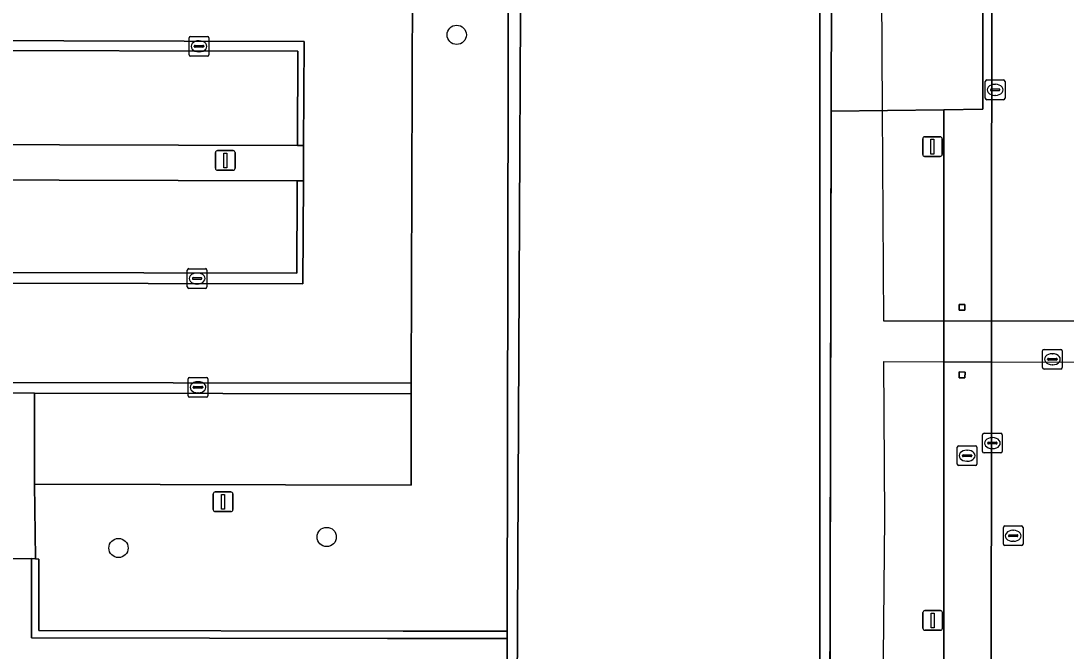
# Model space of a CAD drawing. Extents: x 161477 to 163040, y 383680 to 384871.
# Drawn here: x 162292.3 to 162345.4, y 384282 to 384314.1 of the extents above; entities that cross this region are included whole.
import ezdxf

# ---------------------------------------------------------------- set-up
doc = ezdxf.new("R2010")
doc.units = 0
for name, color, linetype in [('IMGEO_Boom', 7, 'Continuous'), ('IMGEO_Brandkraan', 7, 'Continuous'), ('IMGEO_Dek', 7, 'Continuous'), ('IMGEO_Groenvoorziening', 7, 'Continuous'), ('IMGEO_Kolk', 7, 'Continuous'), ('IMGEO_Lichtmast', 7, 'Continuous'), ('IMGEO_Muur', 7, 'Continuous'), ('IMGEO_Pand', 7, 'Continuous'), ('IMGEO_Parkeervlak_open', 7, 'Continuous'), ('IMGEO_Pijler', 7, 'Continuous'), ('IMGEO_Rijbaan_lokaal_gesloten', 7, 'Continuous'), ('IMGEO_Rijbaan_lokaal_open', 7, 'Continuous'), ('IMGEO_Rioolput', 7, 'Continuous'), ('IMGEO_Terreindeel_halfverhard', 7, 'Continuous'), ('IMGEO_Voetpad_gesloten', 7, 'Continuous'), ('IMGEO_Voetpad_open', 7, 'Continuous')]:
    doc.layers.add(name, color=color, linetype=linetype)

msp = doc.modelspace()

# ---------------------------------------------------------------- linework, layer by layer
at = {"layer": 'IMGEO_Boom'}
for centre in [(162314.42, 384313.35), (162307.82, 384287.84), (162297.25, 384287.28)]:
    msp.add_circle(centre, 0.489, dxfattribs=at)
at = {"layer": 'IMGEO_Brandkraan'}
for p, q in [((162339.829, 384291.544), (162339.829, 384292.396)), ((162339.904, 384292.47), (162340.756, 384292.47)), ((162340.088, 384291.964), (162340.088, 384291.976)), ((162340.131, 384292.013), (162340.529, 384292.013)), ((162340.317, 384292.25), (162340.342, 384292.25)), ((162340.572, 384291.976), (162340.572, 384291.964)), ((162340.83, 384292.396), (162340.83, 384291.544)), ((162340.756, 384291.47), (162339.904, 384291.47)), ((162340.526, 384291.927), (162340.128, 384291.927)), ((162340.34, 384291.69), (162340.315, 384291.69))]:
    msp.add_line(p, q, dxfattribs=at)
for points in [[(162339.829, 384291.544), (162339.829, 384292.396)], [(162339.904, 384292.47), (162340.756, 384292.47)], [(162340.83, 384292.396), (162340.83, 384291.544)], [(162340.756, 384291.47), (162339.904, 384291.47)]]:
    msp.add_lwpolyline(points, dxfattribs=at)
for centre, radius, start, end in [((162339.906, 384292.394), 0.0765, 91.552, 178.448), ((162339.906, 384292.394), 0.0765, 91.552, 178.448), ((162340.128, 384291.973), 0.0403, 85.8775, 175.7526), ((162340.125, 384291.963), 0.0366, 178.938, 274.7102), ((162340.529, 384291.97), 0.043, 264.8664, 352.4533), ((162340.533, 384291.975), 0.0386, 1.7309, 96.639), ((162340.754, 384292.394), 0.0765, 1.552, 88.448), ((162340.754, 384292.394), 0.0765, 1.552, 88.448), ((162339.906, 384291.546), 0.0765, 181.552, 268.448), ((162339.906, 384291.546), 0.0765, 181.552, 268.448), ((162340.754, 384291.546), 0.0765, 271.552, 358.448), ((162340.754, 384291.546), 0.0765, 271.552, 358.448)]:
    msp.add_arc(centre, radius, start, end, dxfattribs=at)
for centre, major_axis, ratio, start_param, end_param in [((162340.316, 384291.97), (-0.387, 0.002), 0.722429, 4.712389, 7.853982), ((162340.341, 384291.97), (-0.39, 0.002), 0.717154, 1.570796, 4.712389)]:
    msp.add_ellipse(centre, major_axis=major_axis, ratio=ratio, start_param=start_param, end_param=end_param, dxfattribs=at)
at = {"layer": 'IMGEO_Dek'}
msp.add_lwpolyline([(162346.374, 384298.801), (162341.569, 384298.807), (162339.146, 384298.81), (162336.096, 384298.81), (162336.037, 384309.507), (162336.003, 384315.532), (162335.96, 384323.226), (162334.307, 384323.25), (162333.455, 384323.262), (162333.44, 384315.53), (162333.427, 384309.474), (162333.327, 384259.394), (162333.315, 384253.414), (162335.823, 384253.405), (162336.152, 384288.811), (162336.108, 384296.753), (162339.147, 384296.744), (162341.567, 384296.737), (162346.608, 384296.722)], dxfattribs=at)
at = {"layer": 'IMGEO_Groenvoorziening'}
for points in [[(162317.05, 384321.117), (162314.776, 384321.098), (162312.19, 384321.077), (162312.113, 384295.659), (162312.113, 384295.106), (162312.115, 384290.467), (162292.988, 384290.529), (162293.041, 384286.766), (162293.041, 384286.728), (162293.207, 384286.719), (162293.211, 384283.093), (162311.706, 384283.062), (162316.975, 384283.053)], [(162339.147, 384296.744), (162339.146, 384298.81), (162339.143, 384309.546), (162333.427, 384309.474), (162333.364, 384278.118), (162339.153, 384278.064)], [(162306.648, 384307.727), (162306.335, 384307.728), (162251.95, 384307.873), (162251.752, 384307.874), (162251.743, 384306.262), (162251.742, 384306.087), (162251.936, 384306.086), (162306.325, 384305.934), (162306.649, 384305.933)]]:
    msp.add_lwpolyline(points, close=True, dxfattribs=at)
at = {"layer": 'IMGEO_Kolk'}
for p, q in [((162300.837, 384312.341), (162300.837, 384313.193)), ((162300.912, 384313.267), (162301.764, 384313.267)), ((162301.838, 384313.193), (162301.838, 384312.341)), ((162301.096, 384312.761), (162301.096, 384312.773)), ((162301.534, 384312.724), (162301.136, 384312.724)), ((162301.139, 384312.81), (162301.537, 384312.81)), ((162301.325, 384313.047), (162301.35, 384313.047)), ((162301.58, 384312.773), (162301.58, 384312.761)), ((162301.764, 384312.267), (162300.912, 384312.267)), ((162301.348, 384312.487), (162301.323, 384312.487)), ((162341.329, 384311.056), (162342.181, 384311.056)), ((162341.254, 384310.13), (162341.254, 384310.982)), ((162341.513, 384310.55), (162341.513, 384310.562)), ((162341.951, 384310.513), (162341.553, 384310.513)), ((162341.556, 384310.599), (162341.954, 384310.599)), ((162341.742, 384310.836), (162341.767, 384310.836)), ((162341.997, 384310.562), (162341.997, 384310.55)), ((162342.255, 384310.982), (162342.255, 384310.13)), ((162342.181, 384310.056), (162341.329, 384310.056)), ((162341.765, 384310.276), (162341.74, 384310.276)), ((162300.741, 384300.545), (162300.741, 384301.397)), ((162300.816, 384301.471), (162301.668, 384301.471)), ((162301, 384300.965), (162301, 384300.977)), ((162301.043, 384301.014), (162301.441, 384301.014)), ((162301.229, 384301.251), (162301.254, 384301.251)), ((162301.484, 384300.977), (162301.484, 384300.965)), ((162301.742, 384301.397), (162301.742, 384300.545)), ((162301.668, 384300.471), (162300.816, 384300.471)), ((162301.438, 384300.928), (162301.04, 384300.928)), ((162301.252, 384300.691), (162301.227, 384300.691)), ((162300.787, 384295.018), (162300.787, 384295.87)), ((162300.862, 384295.944), (162301.714, 384295.944)), ((162301.275, 384295.724), (162301.3, 384295.724)), ((162301.788, 384295.87), (162301.788, 384295.018)), ((162301.046, 384295.438), (162301.046, 384295.45)), ((162301.484, 384295.401), (162301.086, 384295.401)), ((162301.089, 384295.487), (162301.487, 384295.487)), ((162301.298, 384295.164), (162301.273, 384295.164)), ((162301.53, 384295.45), (162301.53, 384295.438)), ((162301.714, 384294.944), (162300.862, 384294.944)), ((162341.113, 384292.182), (162341.113, 384293.034)), ((162341.188, 384293.108), (162342.04, 384293.108)), ((162342.114, 384293.034), (162342.114, 384292.182)), ((162341.372, 384292.602), (162341.372, 384292.614)), ((162341.81, 384292.565), (162341.412, 384292.565)), ((162341.415, 384292.651), (162341.813, 384292.651)), ((162341.601, 384292.888), (162341.626, 384292.888)), ((162341.856, 384292.614), (162341.856, 384292.602)), ((162342.04, 384292.108), (162341.188, 384292.108)), ((162341.624, 384292.328), (162341.599, 384292.328))]:
    msp.add_line(p, q, dxfattribs=at)
for points in [[(162300.837, 384312.341), (162300.837, 384313.193)], [(162300.912, 384313.267), (162301.764, 384313.267)], [(162301.838, 384313.193), (162301.838, 384312.341)], [(162301.764, 384312.267), (162300.912, 384312.267)], [(162341.329, 384311.056), (162342.181, 384311.056)], [(162341.254, 384310.13), (162341.254, 384310.982)], [(162342.255, 384310.982), (162342.255, 384310.13)], [(162342.181, 384310.056), (162341.329, 384310.056)], [(162300.741, 384300.545), (162300.741, 384301.397)], [(162300.816, 384301.471), (162301.668, 384301.471)], [(162301.742, 384301.397), (162301.742, 384300.545)], [(162301.668, 384300.471), (162300.816, 384300.471)], [(162300.787, 384295.018), (162300.787, 384295.87)], [(162300.862, 384295.944), (162301.714, 384295.944)], [(162301.788, 384295.87), (162301.788, 384295.018)], [(162301.714, 384294.944), (162300.862, 384294.944)], [(162341.113, 384292.182), (162341.113, 384293.034)], [(162341.188, 384293.108), (162342.04, 384293.108)], [(162342.114, 384293.034), (162342.114, 384292.182)], [(162342.04, 384292.108), (162341.188, 384292.108)]]:
    msp.add_lwpolyline(points, dxfattribs=at)
for centre, radius, start, end in [((162300.914, 384313.191), 0.0765, 91.552, 178.448), ((162300.914, 384313.191), 0.0765, 91.552, 178.448), ((162301.762, 384313.191), 0.0765, 1.552, 88.448), ((162301.762, 384313.191), 0.0765, 1.552, 88.448), ((162301.136, 384312.77), 0.0403, 85.8775, 175.7526), ((162301.133, 384312.76), 0.0366, 178.938, 274.7102), ((162301.537, 384312.767), 0.043, 264.8664, 352.4533), ((162301.541, 384312.772), 0.0386, 1.7309, 96.639), ((162300.914, 384312.343), 0.0765, 181.552, 268.448), ((162300.914, 384312.343), 0.0765, 181.552, 268.448), ((162301.762, 384312.343), 0.0765, 271.552, 358.448), ((162301.762, 384312.343), 0.0765, 271.552, 358.448), ((162341.331, 384310.98), 0.0765, 91.552, 178.448), ((162341.331, 384310.98), 0.0765, 91.552, 178.448), ((162342.179, 384310.98), 0.0765, 1.552, 88.448), ((162342.179, 384310.98), 0.0765, 1.552, 88.448), ((162341.553, 384310.559), 0.0403, 85.8775, 175.7526), ((162341.55, 384310.549), 0.0366, 178.938, 274.7102), ((162341.954, 384310.556), 0.043, 264.8664, 352.4533), ((162341.958, 384310.561), 0.0386, 1.7309, 96.639), ((162341.331, 384310.132), 0.0765, 181.552, 268.448), ((162341.331, 384310.132), 0.0765, 181.552, 268.448), ((162342.179, 384310.132), 0.0765, 271.552, 358.448), ((162342.179, 384310.132), 0.0765, 271.552, 358.448), ((162300.818, 384301.395), 0.0765, 91.552, 178.448), ((162300.818, 384301.395), 0.0765, 91.552, 178.448), ((162301.04, 384300.974), 0.0403, 85.8775, 175.7526), ((162301.037, 384300.964), 0.0366, 178.938, 274.7102), ((162301.441, 384300.971), 0.043, 264.8664, 352.4533), ((162301.445, 384300.976), 0.0386, 1.7309, 96.639), ((162301.666, 384301.395), 0.0765, 1.552, 88.448), ((162301.666, 384301.395), 0.0765, 1.552, 88.448), ((162300.818, 384300.547), 0.0765, 181.552, 268.448), ((162300.818, 384300.547), 0.0765, 181.552, 268.448), ((162301.666, 384300.547), 0.0765, 271.552, 358.448), ((162301.666, 384300.547), 0.0765, 271.552, 358.448), ((162300.864, 384295.868), 0.0765, 91.552, 178.448), ((162300.864, 384295.868), 0.0765, 91.552, 178.448), ((162301.712, 384295.868), 0.0765, 1.552, 88.448), ((162301.712, 384295.868), 0.0765, 1.552, 88.448), ((162301.086, 384295.447), 0.0403, 85.8775, 175.7526), ((162301.083, 384295.437), 0.0366, 178.938, 274.7102), ((162301.487, 384295.444), 0.043, 264.8664, 352.4533), ((162301.491, 384295.449), 0.0386, 1.7309, 96.639), ((162300.864, 384295.02), 0.0765, 181.552, 268.448), ((162300.864, 384295.02), 0.0765, 181.552, 268.448), ((162301.712, 384295.02), 0.0765, 271.552, 358.448), ((162301.712, 384295.02), 0.0765, 271.552, 358.448), ((162341.19, 384293.032), 0.0765, 91.552, 178.448), ((162341.19, 384293.032), 0.0765, 91.552, 178.448), ((162342.038, 384293.032), 0.0765, 1.552, 88.448), ((162342.038, 384293.032), 0.0765, 1.552, 88.448), ((162341.412, 384292.611), 0.0403, 85.8775, 175.7526), ((162341.409, 384292.601), 0.0366, 178.938, 274.7102), ((162341.813, 384292.608), 0.043, 264.8664, 352.4533), ((162341.817, 384292.613), 0.0386, 1.7309, 96.639), ((162341.19, 384292.184), 0.0765, 181.552, 268.448), ((162341.19, 384292.184), 0.0765, 181.552, 268.448), ((162342.038, 384292.184), 0.0765, 271.552, 358.448), ((162342.038, 384292.184), 0.0765, 271.552, 358.448)]:
    msp.add_arc(centre, radius, start, end, dxfattribs=at)
for centre, major_axis, ratio, start_param, end_param in [((162301.324, 384312.767), (-0.387, 0.002), 0.722429, 4.712389, 7.853982), ((162301.349, 384312.767), (-0.39, 0.002), 0.717154, 1.570796, 4.712389), ((162341.741, 384310.556), (-0.387, 0.002), 0.722429, 4.712389, 7.853982), ((162341.766, 384310.556), (-0.39, 0.002), 0.717154, 1.570796, 4.712389), ((162301.228, 384300.971), (-0.387, 0.002), 0.722429, 4.712389, 7.853982), ((162301.253, 384300.971), (-0.39, 0.002), 0.717154, 1.570796, 4.712389), ((162301.274, 384295.444), (-0.387, 0.002), 0.722429, 4.712389, 7.853982), ((162301.299, 384295.444), (-0.39, 0.002), 0.717154, 1.570796, 4.712389), ((162341.6, 384292.608), (-0.387, 0.002), 0.722429, 4.712389, 7.853982), ((162341.625, 384292.608), (-0.39, 0.002), 0.717154, 1.570796, 4.712389)]:
    msp.add_ellipse(centre, major_axis=major_axis, ratio=ratio, start_param=start_param, end_param=end_param, dxfattribs=at)
at = {"layer": 'IMGEO_Lichtmast'}
for p, q in [((162338.075, 384307.27), (162338.075, 384308.07)), ((162338.075, 384308.07), (162338.075, 384307.27)), ((162338.175, 384308.17), (162338.965, 384308.17)), ((162338.965, 384308.17), (162338.175, 384308.17)), ((162339.065, 384308.07), (162339.065, 384307.27)), ((162339.065, 384307.27), (162339.065, 384308.07)), ((162302.175, 384306.57), (162302.175, 384307.37)), ((162302.175, 384307.37), (162302.175, 384306.57)), ((162302.275, 384307.47), (162303.065, 384307.47)), ((162303.065, 384307.47), (162302.275, 384307.47)), ((162303.165, 384307.37), (162303.165, 384306.57)), ((162303.165, 384306.57), (162303.165, 384307.37)), ((162338.965, 384307.17), (162338.175, 384307.17)), ((162338.175, 384307.17), (162338.965, 384307.17)), ((162303.065, 384306.47), (162302.275, 384306.47)), ((162302.275, 384306.47), (162303.065, 384306.47)), ((162302.065, 384289.23), (162302.065, 384290.03)), ((162302.065, 384290.03), (162302.065, 384289.23)), ((162302.165, 384290.13), (162302.955, 384290.13)), ((162302.955, 384290.13), (162302.165, 384290.13)), ((162303.055, 384290.03), (162303.055, 384289.23)), ((162303.055, 384289.23), (162303.055, 384290.03)), ((162302.955, 384289.13), (162302.165, 384289.13)), ((162302.165, 384289.13), (162302.955, 384289.13)), ((162338.085, 384283.2), (162338.085, 384284)), ((162338.085, 384284), (162338.085, 384283.2)), ((162338.185, 384284.1), (162338.975, 384284.1)), ((162338.975, 384284.1), (162338.185, 384284.1)), ((162339.075, 384284), (162339.075, 384283.2)), ((162339.075, 384283.2), (162339.075, 384284)), ((162338.975, 384283.1), (162338.185, 384283.1)), ((162338.185, 384283.1), (162338.975, 384283.1))]:
    msp.add_line(p, q, dxfattribs=at)
for points in [[(162338.495, 384308.045), (162338.645, 384308.045), (162338.645, 384307.295), (162338.495, 384307.295), (162338.495, 384308.045)], [(162302.595, 384307.345), (162302.745, 384307.345), (162302.745, 384306.595), (162302.595, 384306.595), (162302.595, 384307.345)], [(162302.485, 384290.005), (162302.635, 384290.005), (162302.635, 384289.255), (162302.485, 384289.255), (162302.485, 384290.005)], [(162338.505, 384283.975), (162338.655, 384283.975), (162338.655, 384283.225), (162338.505, 384283.225), (162338.505, 384283.975)]]:
    msp.add_lwpolyline(points, dxfattribs=at)
for centre, start, end in [((162338.175, 384308.07), 90, 180), ((162338.175, 384308.07), 90, 180), ((162338.965, 384308.07), 0, 90), ((162338.965, 384308.07), 360, 90), ((162302.275, 384307.37), 90, 180), ((162302.275, 384307.37), 90, 180), ((162303.065, 384307.37), 0, 90), ((162303.065, 384307.37), 360, 90), ((162338.175, 384307.27), 180, 270), ((162338.175, 384307.27), 180, 270), ((162338.965, 384307.27), 270, 0), ((162338.965, 384307.27), 270, 0), ((162302.275, 384306.57), 180, 270), ((162302.275, 384306.57), 180, 270), ((162303.065, 384306.57), 270, 0), ((162303.065, 384306.57), 270, 0), ((162302.165, 384290.03), 90, 180), ((162302.165, 384290.03), 90, 180), ((162302.955, 384290.03), 0, 90), ((162302.955, 384290.03), 360, 90), ((162302.165, 384289.23), 180, 270), ((162302.165, 384289.23), 180, 270), ((162302.955, 384289.23), 270, 0), ((162302.955, 384289.23), 270, 0), ((162338.185, 384284), 90, 180), ((162338.185, 384284), 90, 180), ((162338.975, 384284), 0, 90), ((162338.975, 384284), 360, 90), ((162338.185, 384283.2), 180, 270), ((162338.185, 384283.2), 180, 270), ((162338.975, 384283.2), 270, 0), ((162338.975, 384283.2), 270, 0)]:
    msp.add_arc(centre, 0.1, start, end, dxfattribs=at)
at = {"layer": 'IMGEO_Muur'}
msp.add_lwpolyline([(162316.975, 384283.053), (162311.706, 384283.062), (162293.211, 384283.093), (162293.207, 384286.719), (162293.041, 384286.728), (162292.826, 384286.74), (162292.841, 384282.724), (162310.91, 384282.691), (162316.974, 384282.68)], close=True, dxfattribs=at)
at = {"layer": 'IMGEO_Pand'}
msp.add_lwpolyline([(162332.868, 384338.814), (162317.775, 384338.596), (162317.492, 384279.991), (162304.608, 384279.951), (162278.525, 384280.163), (162247.165, 384280.093), (162247.036, 384254.271), (162278.605, 384254.33), (162278.607, 384253.545), (162280.67, 384253.504), (162280.662, 384245.479), (162280.658, 384241.734), (162279.188, 384241.732), (162278.644, 384241.731), (162278.744, 384209.614), (162304.79, 384209.113), (162304.675, 384253.783), (162332.833, 384253.804)], close=True, dxfattribs=at)
at = {"layer": 'IMGEO_Parkeervlak_open'}
for points in [[(162251.95, 384307.873), (162306.335, 384307.728), (162306.335, 384307.896), (162306.351, 384312.527), (162251.969, 384312.627), (162251.952, 384308.189)], [(162306.325, 384305.934), (162251.936, 384306.086), (162251.935, 384305.669), (162251.922, 384301.36), (162306.299, 384301.235), (162306.323, 384305.52)], [(162312.113, 384295.106), (162292.993, 384295.139), (162292.988, 384290.529), (162312.115, 384290.467)]]:
    msp.add_lwpolyline(points, close=True, dxfattribs=at)
at = {"layer": 'IMGEO_Pijler'}
for points in [[(162340.216, 384299.361), (162340.218, 384299.652), (162339.927, 384299.654), (162339.925, 384299.363)], [(162340.217, 384295.924), (162340.226, 384296.218), (162339.932, 384296.227), (162339.923, 384295.933)]]:
    msp.add_lwpolyline(points, close=True, dxfattribs=at)
at = {"layer": 'IMGEO_Rijbaan_lokaal_gesloten'}
msp.add_lwpolyline([(162339.143, 384315.534), (162334.284, 384315.531), (162333.44, 384315.53), (162333.427, 384309.474), (162339.143, 384309.546), (162341.136, 384309.571), (162341.126, 384315.535)], close=True, dxfattribs=at)
at = {"layer": 'IMGEO_Rijbaan_lokaal_open'}
for points in [[(162341.652, 384366.944), (162341.652, 384365.285), (162341.598, 384353.057), (162341.606, 384339.094), (162341.569, 384298.807), (162341.567, 384296.737), (162341.533, 384259.31), (162341.539, 384241.386), (162341.555, 384222.16), (162341.557, 384219.804), (162341.571, 384203.926), (162341.574, 384200.876), (162341.588, 384183.859)], [(162251.657, 384295.742), (162312.113, 384295.659), (162312.19, 384321.077)]]:
    msp.add_lwpolyline(points, dxfattribs=at)
for points in [[(162251.773, 384313.163), (162306.67, 384313.006), (162306.648, 384307.727), (162306.649, 384305.933), (162306.615, 384300.701), (162251.63, 384300.824), (162251.628, 384306.087), (162251.742, 384306.087), (162251.743, 384306.262), (162251.752, 384307.874)], [(162251.752, 384307.874), (162251.95, 384307.873), (162251.952, 384308.189), (162251.969, 384312.627), (162306.351, 384312.527), (162306.335, 384307.896), (162306.335, 384307.728), (162306.648, 384307.727), (162306.67, 384313.006), (162251.773, 384313.163)], [(162306.649, 384305.933), (162306.325, 384305.934), (162306.323, 384305.52), (162306.299, 384301.235), (162251.922, 384301.36), (162251.935, 384305.669), (162251.936, 384306.086), (162251.742, 384306.087), (162251.628, 384306.087), (162251.63, 384300.824), (162306.615, 384300.701)], [(162312.113, 384295.659), (162251.657, 384295.742), (162251.673, 384290.516), (162251.957, 384290.516), (162251.959, 384290.94), (162251.976, 384295.246), (162290.689, 384295.163), (162292.993, 384295.139), (162312.113, 384295.106)]]:
    msp.add_lwpolyline(points, close=True, dxfattribs=at)
at = {"layer": 'IMGEO_Rioolput'}
for p, q in [((162344.159, 384296.444), (162344.159, 384297.296)), ((162344.234, 384297.37), (162345.086, 384297.37)), ((162345.16, 384297.296), (162345.16, 384296.444)), ((162344.418, 384296.864), (162344.418, 384296.876)), ((162344.856, 384296.827), (162344.458, 384296.827)), ((162344.461, 384296.913), (162344.859, 384296.913)), ((162344.647, 384297.15), (162344.672, 384297.15)), ((162344.902, 384296.876), (162344.902, 384296.864)), ((162345.086, 384296.37), (162344.234, 384296.37)), ((162344.67, 384296.59), (162344.645, 384296.59)), ((162342.169, 384287.474), (162342.169, 384288.326)), ((162342.244, 384288.4), (162343.096, 384288.4)), ((162343.17, 384288.326), (162343.17, 384287.474)), ((162342.428, 384287.894), (162342.428, 384287.906)), ((162342.866, 384287.857), (162342.468, 384287.857)), ((162342.471, 384287.943), (162342.869, 384287.943)), ((162342.657, 384288.18), (162342.682, 384288.18)), ((162342.912, 384287.906), (162342.912, 384287.894)), ((162343.096, 384287.4), (162342.244, 384287.4)), ((162342.68, 384287.62), (162342.655, 384287.62))]:
    msp.add_line(p, q, dxfattribs=at)
for points in [[(162344.159, 384296.444), (162344.159, 384297.296)], [(162344.234, 384297.37), (162345.086, 384297.37)], [(162345.16, 384297.296), (162345.16, 384296.444)], [(162345.086, 384296.37), (162344.234, 384296.37)], [(162342.169, 384287.474), (162342.169, 384288.326)], [(162342.244, 384288.4), (162343.096, 384288.4)], [(162343.17, 384288.326), (162343.17, 384287.474)], [(162343.096, 384287.4), (162342.244, 384287.4)]]:
    msp.add_lwpolyline(points, dxfattribs=at)
for centre, radius, start, end in [((162344.236, 384297.294), 0.0765, 91.552, 178.448), ((162344.236, 384297.294), 0.0765, 91.552, 178.448), ((162345.084, 384297.294), 0.0765, 1.552, 88.448), ((162345.084, 384297.294), 0.0765, 1.552, 88.448), ((162344.458, 384296.873), 0.0403, 85.8775, 175.7526), ((162344.455, 384296.863), 0.0366, 178.938, 274.7102), ((162344.859, 384296.87), 0.043, 264.8664, 352.4533), ((162344.863, 384296.875), 0.0386, 1.7309, 96.639), ((162344.236, 384296.446), 0.0765, 181.552, 268.448), ((162344.236, 384296.446), 0.0765, 181.552, 268.448), ((162345.084, 384296.446), 0.0765, 271.552, 358.448), ((162345.084, 384296.446), 0.0765, 271.552, 358.448), ((162342.246, 384288.324), 0.0765, 91.552, 178.448), ((162342.246, 384288.324), 0.0765, 91.552, 178.448), ((162343.094, 384288.324), 0.0765, 1.552, 88.448), ((162343.094, 384288.324), 0.0765, 1.552, 88.448), ((162342.468, 384287.903), 0.0403, 85.8775, 175.7526), ((162342.465, 384287.893), 0.0366, 178.938, 274.7102), ((162342.869, 384287.9), 0.043, 264.8664, 352.4533), ((162342.873, 384287.905), 0.0386, 1.7309, 96.639), ((162342.246, 384287.476), 0.0765, 181.552, 268.448), ((162342.246, 384287.476), 0.0765, 181.552, 268.448), ((162343.094, 384287.476), 0.0765, 271.552, 358.448), ((162343.094, 384287.476), 0.0765, 271.552, 358.448)]:
    msp.add_arc(centre, radius, start, end, dxfattribs=at)
for centre, major_axis, ratio, start_param, end_param in [((162344.646, 384296.87), (-0.387, 0.002), 0.722429, 4.712389, 7.853982), ((162344.671, 384296.87), (-0.39, 0.002), 0.717154, 1.570796, 4.712389), ((162342.656, 384287.9), (-0.387, 0.002), 0.722429, 4.712389, 7.853982), ((162342.681, 384287.9), (-0.39, 0.002), 0.717154, 1.570796, 4.712389)]:
    msp.add_ellipse(centre, major_axis=major_axis, ratio=ratio, start_param=start_param, end_param=end_param, dxfattribs=at)
at = {"layer": 'IMGEO_Terreindeel_halfverhard'}
for points in [[(162332.868, 384338.814), (162332.833, 384253.804), (162304.675, 384253.783), (162304.79, 384209.113), (162278.744, 384209.614)], [(162317.05, 384321.117), (162316.975, 384283.053), (162316.974, 384282.68), (162316.97, 384280.343), (162246.86, 384280.565), (162246.76, 384268.33), (162246.751, 384265.878), (162246.699, 384253.615), (162273.952, 384253.562), (162278.23, 384253.553), (162278.607, 384253.545), (162278.605, 384254.33), (162247.036, 384254.271), (162247.165, 384280.093), (162278.525, 384280.163), (162304.608, 384279.951), (162317.492, 384279.991), (162317.775, 384338.596)], [(162291.767, 384209.002), (162295.07, 384208.998), (162295.066, 384208.815), (162295.049, 384208.018), (162306.215, 384208.002), (162306.244, 384219.804), (162306.25, 384222.12), (162306.273, 384231.538), (162306.265, 384233.285), (162306.243, 384238.489), (162305.511, 384238.501), (162305.276, 384238.505), (162305.283, 384241.349), (162305.289, 384243.335), (162305.316, 384253.488), (162309.698, 384253.476), (162333.315, 384253.414), (162333.327, 384259.394), (162333.357, 384274.488), (162333.364, 384278.118), (162333.427, 384309.474), (162333.44, 384315.53)]]:
    msp.add_lwpolyline(points, dxfattribs=at)
at = {"layer": 'IMGEO_Voetpad_gesloten'}
msp.add_lwpolyline([(162346.374, 384298.801), (162341.569, 384298.807), (162339.146, 384298.81), (162336.096, 384298.81), (162336.037, 384309.507), (162336.003, 384315.532), (162335.96, 384323.226), (162334.307, 384323.25), (162333.455, 384323.262), (162333.44, 384315.53), (162333.427, 384309.474), (162333.327, 384259.394), (162333.315, 384253.414), (162335.823, 384253.405), (162336.152, 384288.811), (162336.108, 384296.753), (162339.147, 384296.744), (162341.567, 384296.737), (162346.608, 384296.722)], dxfattribs=at)
at = {"layer": 'IMGEO_Voetpad_open'}
for points in [[(162341.606, 384339.094), (162339.218, 384339.074), (162339.143, 384315.534), (162341.126, 384315.535), (162341.136, 384309.571), (162339.143, 384309.546), (162339.146, 384298.81), (162339.147, 384296.744), (162339.153, 384278.064), (162339.144, 384274.434), (162339.087, 384259.335), (162341.533, 384259.31), (162341.567, 384296.737), (162341.569, 384298.807)], [(162340.216, 384299.361), (162339.925, 384299.363), (162339.927, 384299.654), (162340.218, 384299.652)], [(162340.217, 384295.924), (162339.923, 384295.933), (162339.932, 384296.227), (162340.226, 384296.218)], [(162292.988, 384290.529), (162292.993, 384295.139), (162290.689, 384295.163), (162290.689, 384290.844), (162290.689, 384290.524), (162290.688, 384286.725), (162290.905, 384286.728), (162292.826, 384286.74), (162293.041, 384286.728), (162293.041, 384286.766)], [(162316.974, 384282.68), (162310.91, 384282.691), (162292.841, 384282.724), (162292.826, 384286.74), (162290.905, 384286.728), (162290.885, 384282.737), (162272.833, 384282.803), (162263.102, 384285.748), (162263.027, 384285.517), (162262.174, 384282.902), (162260.881, 384283.273), (162248.933, 384283.277), (162245.835, 384283.278), (162245.731, 384251.342), (162273.987, 384251.223), (162273.982, 384251.585), (162273.962, 384252.916), (162273.952, 384253.562), (162246.699, 384253.615), (162246.751, 384265.878), (162246.76, 384268.33), (162246.86, 384280.565), (162316.97, 384280.343)]]:
    msp.add_lwpolyline(points, close=True, dxfattribs=at)

doc.saveas('drawing.dxf')
